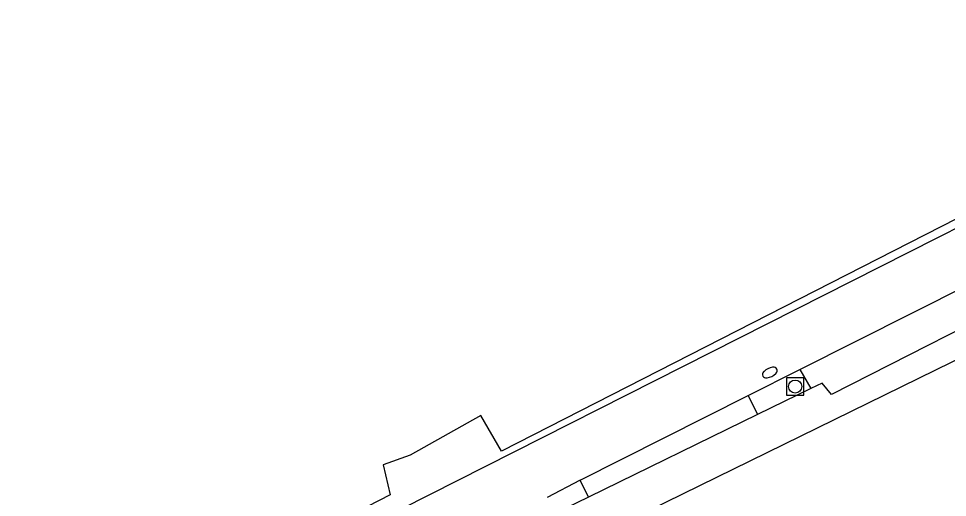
# Model space of a CAD drawing. Extents: x 136000 to 141014, y 402000 to 403500.
# Drawn here: x 137177.8 to 137231.2, y 402301.7 to 402329.3 of the extents above; entities that cross this region are included whole.
import ezdxf

# ---------------------------------------------------------------- set-up
doc = ezdxf.new("R2010")
doc.units = 0
for name, color, linetype in [('gg-knt-bronhoudergrens', 7, 'Continuous'), ('gg-knt-verharding', 7, 'Continuous'), ('gg-kwrk-duiker nz buis', 7, 'Continuous'), ('gt-grn-groengrens', 7, 'Continuous'), ('gt-grn-weggrens', 7, 'Continuous'), ('gt-symb-brandkraan', 7, 'Continuous'), ('gt-symb-rioolschacht', 7, 'Continuous')]:
    doc.layers.add(name, color=color, linetype=linetype)

# ---------------------------------------------------------------- blocks, each defined once
blk = doc.blocks.new('gt0-BR')
at = {"layer": 'gt-symb-brandkraan'}
for centre, radius, start, end in [((-0.244, 0), 0.206, 107.5669, 252.4331), ((0.599, -2.664), 3, 106.892, 107.5669), ((0, -0.691), 0.938, 73.108, 106.892), ((-0.599, -2.664), 3, 72.4331, 73.108), ((0.244, 0), 0.206, 287.567, 72.4331), ((0.599, 2.664), 3, 252.4331, 253.108), ((0, 0.691), 0.938, 253.108, 286.8921), ((-0.599, 2.664), 3, 286.8921, 287.567)]:
    blk.add_arc(centre, radius, start, end, dxfattribs=at)
blk = doc.blocks.new('gt0-RS')
at = {"layer": 'gt-symb-rioolschacht'}
blk.add_lwpolyline([(-0.5, -0.5), (0.5, -0.5), (0.5, 0.5), (-0.5, 0.5)], close=True, dxfattribs=at)
blk.add_circle((0, 0), 0.375, dxfattribs=at)

msp = doc.modelspace()

# ---------------------------------------------------------------- linework, layer by layer
at = {"layer": 'gg-knt-bronhoudergrens'}
msp.add_lwpolyline([(137254.328, 402329.255), (137205.596, 402304.391), (137204.421, 402306.446), (137200.356, 402304.174), (137198.797, 402303.615), (137199.204, 402301.894), (137176.516, 402290.244), (137175.778, 402291.452), (137172.306, 402289.732)], dxfattribs=at)
at = {"layer": 'gg-knt-verharding'}
for p, q in [((137222.764, 402309.093), (137243.414, 402319.472)), ((137219.791, 402307.599), (137222.764, 402309.093)), ((137222.764, 402309.093), (137223.397, 402307.999)), ((137210.121, 402302.739), (137219.791, 402307.599)), ((137219.791, 402307.599), (137220.324, 402306.498)), ((137210.604, 402301.75), (137210.121, 402302.739))]:
    msp.add_line(p, q, dxfattribs=at)
msp.add_lwpolyline([(137241.965, 402322.356), (137199.83, 402301.058), (137176.876, 402289.405), (137134.958, 402267.411), (137112.818, 402255.902), (137086.64, 402243.389), (137040.665, 402220.166), (137030.324, 402214.838), (136982.895, 402189.181), (136981.986, 402188.759)], dxfattribs=at)
at = {"layer": 'gg-kwrk-duiker nz buis'}
msp.add_line((137253.15, 402320.129), (137194.942, 402291.616), dxfattribs=at)
at = {"layer": 'gt-grn-groengrens'}
for p, q in [((137223.397, 402307.999), (137220.324, 402306.498)), ((137220.324, 402306.498), (137210.604, 402301.75)), ((137210.604, 402301.75), (137208.677, 402300.809))]:
    msp.add_line(p, q, dxfattribs=at)
msp.add_lwpolyline([(137236.791, 402313.855), (137224.572, 402307.655), (137224.038, 402308.312), (137223.397, 402307.999)], dxfattribs=at)
at = {"layer": 'gt-grn-weggrens'}
msp.add_line((137210.121, 402302.739), (137208.228, 402301.728), dxfattribs=at)

# ---------------------------------------------------------------- block references
at = {"layer": 'gt-symb-brandkraan', "rotation": 26.360058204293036}
msp.add_blockref('gt0-BR', (137221.033, 402308.915), dxfattribs=at)
at = {"layer": 'gt-symb-rioolschacht'}
msp.add_blockref('gt0-RS', (137222.487, 402308.111), dxfattribs=at)

doc.saveas('drawing.dxf')
